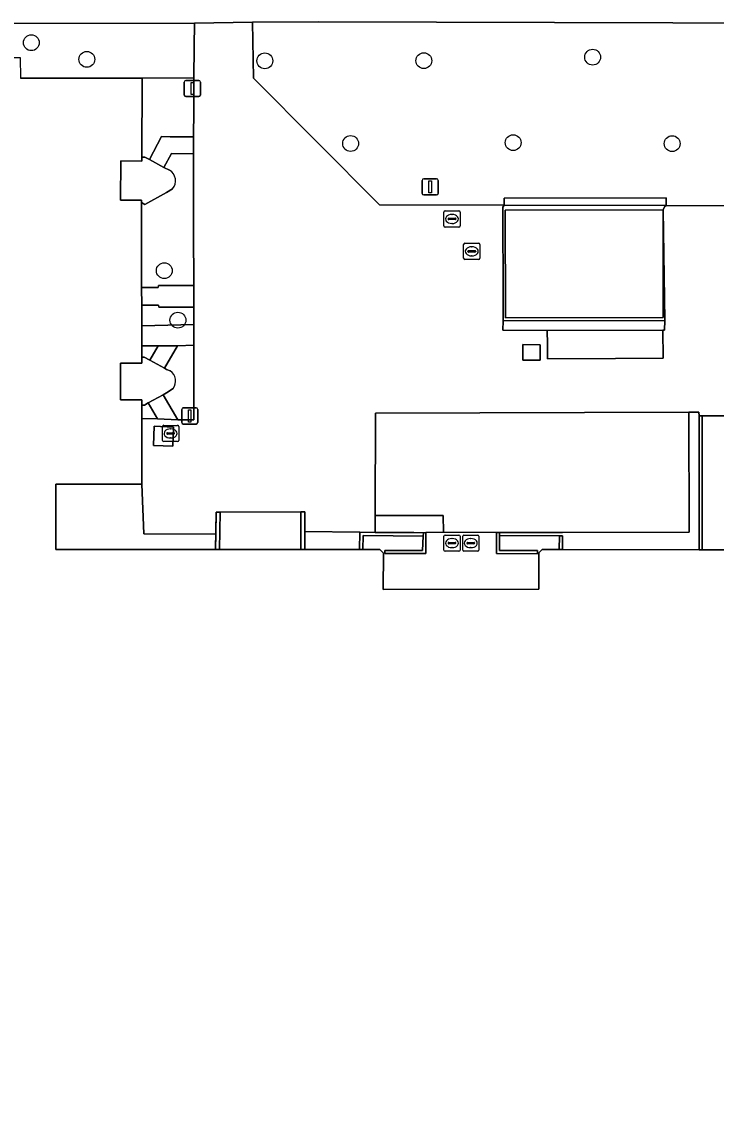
# Model space of a CAD drawing. Extents: x 161477 to 163040, y 383680 to 384871.
# Drawn here: x 162124.3 to 162167.1, y 384301.7 to 384369.3 of the extents above; entities that cross this region are included whole.
import ezdxf

# ---------------------------------------------------------------- set-up
doc = ezdxf.new("R2010")
doc.units = 0
for name, color, linetype in [('IMGEO_Boom', 7, 'Continuous'), ('IMGEO_Groenvoorziening', 7, 'Continuous'), ('IMGEO_Lage_trafo', 7, 'Continuous'), ('IMGEO_Lichtmast', 7, 'Continuous'), ('IMGEO_Muur', 7, 'Continuous'), ('IMGEO_Pand', 7, 'Continuous'), ('IMGEO_Rijbaan_lokaal_open', 7, 'Continuous'), ('IMGEO_Rioolput', 7, 'Continuous'), ('IMGEO_Terreindeel_gesloten', 7, 'Continuous'), ('IMGEO_Terreindeel_onvherhard', 7, 'Continuous'), ('IMGEO_Voetpad_gesloten', 7, 'Continuous'), ('IMGEO_Voetpad_halfverhard', 7, 'Continuous'), ('IMGEO_Voetpad_open', 7, 'Continuous')]:
    doc.layers.add(name, color=color, linetype=linetype)

msp = doc.modelspace()

# ---------------------------------------------------------------- linework, layer by layer
at = {"layer": 'IMGEO_Boom'}
for centre in [(162124.86, 384368.06), (162128.29, 384367.03), (162139.28, 384366.94), (162149.09, 384366.95), (162159.51, 384367.17), (162144.57, 384361.84), (162154.61, 384361.89), (162164.42, 384361.83), (162133.07, 384353.99), (162133.91, 384350.93)]:
    msp.add_circle(centre, 0.489, dxfattribs=at)
at = {"layer": 'IMGEO_Groenvoorziening'}
for points in [[(162134.918, 384367.797), (162134.938, 384369.262), (162122.291, 384369.238), (162121.082, 384369.243), (162111.398, 384369.223), (162112.308, 384365.868), (162119.075, 384365.875), (162119.07, 384367.135), (162121.137, 384367.139), (162122.141, 384367.14), (162124.182, 384367.144), (162124.189, 384365.862), (162131.696, 384365.862), (162134.891, 384365.885)], [(162208.559, 384369.277), (162193.151, 384369.247), (162178.992, 384369.245), (162164.465, 384369.281), (162142.569, 384369.344), (162138.506, 384369.337), (162138.574, 384365.872), (162146.362, 384358.049), (162154.043, 384358.033), (162154.042, 384358.455), (162164.043, 384358.479), (162164.044, 384358.013), (162208.56, 384357.944)], [(162134.891, 384365.885), (162131.696, 384365.862), (162131.678, 384361.004), (162131.868, 384361.003), (162132.154, 384360.845), (162132.899, 384362.263), (162133.442, 384362.258), (162134.879, 384362.25), (162134.888, 384363.873)], [(162134.894, 384351.737), (162132.731, 384351.729), (162132.706, 384351.865), (162131.673, 384351.861), (162131.674, 384350.577), (162134.899, 384350.659)], [(162163.842, 384350.324), (162156.711, 384350.298), (162156.72, 384349.443), (162156.731, 384348.545), (162160.922, 384348.57), (162163.862, 384348.587)], [(162132.687, 384349.354), (162131.675, 384349.357), (162131.675, 384348.644), (162131.836, 384348.651), (162132.179, 384348.462)], [(162132.074, 384345.82), (162131.849, 384345.695), (162131.689, 384345.691), (162131.688, 384344.869), (162132.658, 384344.833)], [(162165.446, 384345.252), (162146.099, 384345.189), (162146.084, 384338.884), (162148.474, 384338.881), (162150.29, 384338.868), (162150.296, 384337.838), (162153.575, 384337.834), (162153.771, 384337.834), (162157.657, 384337.825), (162165.462, 384337.837)]]:
    msp.add_lwpolyline(points, close=True, dxfattribs=at)
for points in [[(162134.878, 384356.471), (162134.867, 384361.21), (162133.522, 384361.214), (162133.051, 384360.348), (162133.396, 384360.186)], [(162133.576, 384359.047), (162133.208, 384358.818), (162131.864, 384358.079), (162131.668, 384358.187), (162131.668, 384358.078), (162131.672, 384352.952), (162132.692, 384352.955), (162132.716, 384353.062), (162134.886, 384353.07), (162134.878, 384356.471)], [(162133.615, 384346.72), (162133.213, 384346.456), (162132.992, 384346.333), (162133.91, 384344.786), (162134.894, 384344.773), (162134.891, 384346.815), (162134.89, 384349.382)], [(162134.89, 384349.382), (162133.892, 384349.35), (162133.084, 384347.967), (162133.216, 384347.895), (162133.438, 384347.796)]]:
    msp.add_lwpolyline(points, dxfattribs=at)
for centre, radius, start, end in [((162133.012, 384359.542), 0.75, 318.7606, 59.20015), ((162133.027, 384347.176), 0.744, 322.21479, 56.46799)]:
    msp.add_arc(centre, radius, start, end, dxfattribs=at)
at = {"layer": 'IMGEO_Lage_trafo'}
msp.add_lwpolyline([(162163.862, 384351.09), (162163.856, 384357.736), (162154.119, 384357.727), (162154.125, 384351.081)], close=True, dxfattribs=at)
at = {"layer": 'IMGEO_Lichtmast'}
for p, q in [((162134.305, 384364.83), (162134.305, 384365.63)), ((162134.305, 384365.63), (162134.305, 384364.83)), ((162134.405, 384365.73), (162135.195, 384365.73)), ((162135.195, 384365.73), (162134.405, 384365.73)), ((162135.295, 384365.63), (162135.295, 384364.83)), ((162135.295, 384364.83), (162135.295, 384365.63)), ((162135.195, 384364.73), (162134.405, 384364.73)), ((162134.405, 384364.73), (162135.195, 384364.73)), ((162148.985, 384358.76), (162148.985, 384359.56)), ((162148.985, 384359.56), (162148.985, 384358.76)), ((162149.085, 384359.66), (162149.875, 384359.66)), ((162149.875, 384359.66), (162149.085, 384359.66)), ((162149.975, 384359.56), (162149.975, 384358.76)), ((162149.975, 384358.76), (162149.975, 384359.56)), ((162149.875, 384358.66), (162149.085, 384358.66)), ((162149.085, 384358.66), (162149.875, 384358.66)), ((162134.245, 384345.52), (162135.035, 384345.52)), ((162135.035, 384345.52), (162134.245, 384345.52)), ((162134.145, 384344.62), (162134.145, 384345.42)), ((162134.145, 384345.42), (162134.145, 384344.62)), ((162135.135, 384345.42), (162135.135, 384344.62)), ((162135.135, 384344.62), (162135.135, 384345.42)), ((162135.035, 384344.52), (162134.245, 384344.52)), ((162134.245, 384344.52), (162135.035, 384344.52))]:
    msp.add_line(p, q, dxfattribs=at)
for points in [[(162134.725, 384365.605), (162134.875, 384365.605), (162134.875, 384364.855), (162134.725, 384364.855), (162134.725, 384365.605)], [(162149.405, 384359.535), (162149.555, 384359.535), (162149.555, 384358.785), (162149.405, 384358.785), (162149.405, 384359.535)], [(162134.565, 384345.395), (162134.715, 384345.395), (162134.715, 384344.645), (162134.565, 384344.645), (162134.565, 384345.395)]]:
    msp.add_lwpolyline(points, dxfattribs=at)
for centre, start, end in [((162134.405, 384365.63), 90, 180), ((162134.405, 384365.63), 90, 180), ((162135.195, 384365.63), 0, 90), ((162135.195, 384365.63), 360, 90), ((162134.405, 384364.83), 180, 270), ((162134.405, 384364.83), 180, 270), ((162135.195, 384364.83), 270, 0), ((162135.195, 384364.83), 270, 0), ((162149.085, 384359.56), 90, 180), ((162149.085, 384359.56), 90, 180), ((162149.875, 384359.56), 0, 90), ((162149.875, 384359.56), 360, 90), ((162149.085, 384358.76), 180, 270), ((162149.085, 384358.76), 180, 270), ((162149.875, 384358.76), 270, 0), ((162149.875, 384358.76), 270, 0), ((162134.245, 384345.42), 90, 180), ((162134.245, 384345.42), 90, 180), ((162135.035, 384345.42), 0, 90), ((162135.035, 384345.42), 360, 90), ((162134.245, 384344.62), 180, 270), ((162134.245, 384344.62), 180, 270), ((162135.035, 384344.62), 270, 0), ((162135.035, 384344.62), 270, 0)]:
    msp.add_arc(centre, 0.1, start, end, dxfattribs=at)
at = {"layer": 'IMGEO_Muur'}
for points in [[(162166.08, 384336.762), (162166.088, 384345.026)], [(162136.237, 384336.769), (162136.265, 384339.077)], [(162141.751, 384336.767), (162141.747, 384339.094)]]:
    msp.add_lwpolyline(points, dxfattribs=at)
for points in [[(162166.276, 384345.018), (162166.088, 384345.026), (162166.08, 384336.762), (162166.27, 384336.762)], [(162136.515, 384339.074), (162136.265, 384339.077), (162136.249, 384337.729), (162136.237, 384336.769), (162136.487, 384336.769)], [(162141.749, 384337.897), (162141.747, 384339.093), (162141.497, 384339.093), (162141.501, 384336.767), (162141.751, 384336.767)], [(162149.067, 384337.795), (162148.467, 384337.819), (162146.082, 384337.833), (162145.137, 384337.846), (162145.129, 384336.771), (162145.329, 384336.771), (162145.341, 384337.646), (162149.057, 384337.595)], [(162149.224, 384337.827), (162149.067, 384337.795), (162149.057, 384337.595), (162149.012, 384336.723), (162146.683, 384336.722), (162146.683, 384336.521), (162149.205, 384336.519)], [(162153.77, 384337.634), (162153.771, 384337.834), (162153.575, 384337.834), (162153.572, 384336.531), (162156.098, 384336.518), (162156.099, 384336.718), (162153.768, 384336.716)], [(162157.657, 384337.626), (162157.457, 384337.626), (162157.455, 384336.769), (162157.655, 384336.769)]]:
    msp.add_lwpolyline(points, close=True, dxfattribs=at)
at = {"layer": 'IMGEO_Pand'}
msp.add_lwpolyline([(162171.231, 384336.757), (162166.27, 384336.762), (162166.08, 384336.762), (162157.655, 384336.769), (162157.455, 384336.769), (162156.392, 384336.77), (162156.187, 384336.562), (162156.187, 384334.317), (162146.582, 384334.297), (162146.594, 384336.558), (162146.379, 384336.772), (162146.078, 384336.772), (162145.329, 384336.771), (162145.129, 384336.771), (162141.751, 384336.767), (162141.501, 384336.767), (162136.487, 384336.769), (162136.237, 384336.769), (162126.375, 384336.768), (162126.375, 384340.818), (162131.683, 384340.816), (162131.688, 384344.869), (162131.689, 384345.691), (162131.689, 384346.011), (162130.359, 384346.013), (162130.365, 384348.283), (162131.675, 384348.284), (162131.675, 384348.644), (162131.675, 384349.357), (162131.674, 384350.577), (162131.673, 384351.861), (162131.672, 384352.952), (162131.668, 384358.078), (162131.668, 384358.187), (162131.668, 384358.337), (162130.363, 384358.338), (162130.377, 384360.761), (162131.677, 384360.754), (162131.678, 384361.004), (162131.696, 384365.862), (162124.189, 384365.862)], dxfattribs=at)
at = {"layer": 'IMGEO_Rijbaan_lokaal_open'}
msp.add_lwpolyline([(162208.56, 384357.944), (162164.044, 384358.013), (162163.939, 384357.935), (162163.856, 384357.736), (162163.959, 384350.909), (162163.95, 384350.325), (162163.842, 384350.324), (162163.862, 384348.587), (162160.922, 384348.57), (162156.731, 384348.545), (162156.72, 384349.443), (162156.711, 384350.298), (162153.958, 384350.306), (162153.983, 384350.89), (162153.979, 384352.189), (162153.963, 384357.917), (162154.043, 384358.033), (162146.362, 384358.049), (162138.574, 384365.872), (162138.506, 384369.337), (162134.938, 384369.262), (162134.918, 384367.797), (162134.891, 384365.885), (162134.888, 384363.873), (162134.879, 384362.25), (162134.867, 384361.21), (162134.878, 384356.471), (162134.886, 384353.07), (162134.894, 384351.737), (162134.899, 384350.659), (162134.89, 384349.382), (162134.891, 384346.815), (162134.894, 384344.773), (162133.91, 384344.786), (162132.658, 384344.833), (162131.688, 384344.869), (162131.683, 384340.816), (162131.815, 384337.743), (162136.249, 384337.729), (162136.265, 384339.077), (162136.515, 384339.074), (162141.497, 384339.093), (162141.747, 384339.093), (162141.749, 384337.897), (162145.137, 384337.846), (162146.082, 384337.833), (162146.084, 384338.884), (162146.099, 384345.189), (162165.446, 384345.252), (162166.064, 384345.254), (162166.088, 384345.026), (162166.276, 384345.018), (162171.243, 384345.019)], dxfattribs=at)
for points in [[(162134.879, 384362.25), (162133.442, 384362.258), (162132.899, 384362.263), (162132.154, 384360.845), (162133.051, 384360.348), (162133.522, 384361.214), (162134.867, 384361.21)], [(162156.275, 384349.416), (162156.269, 384348.457), (162155.199, 384348.472), (162155.205, 384349.431)], [(162171.243, 384345.019), (162166.276, 384345.018), (162166.27, 384336.762), (162171.231, 384336.757)], [(162133.639, 384344.336), (162133.594, 384343.147), (162132.405, 384343.191), (162132.45, 384344.38)]]:
    msp.add_lwpolyline(points, close=True, dxfattribs=at)
at = {"layer": 'IMGEO_Rioolput'}
for p, q in [((162150.329, 384356.754), (162150.329, 384357.606)), ((162150.404, 384357.68), (162151.256, 384357.68)), ((162150.588, 384357.174), (162150.588, 384357.186)), ((162151.026, 384357.137), (162150.628, 384357.137)), ((162150.631, 384357.223), (162151.029, 384357.223)), ((162150.817, 384357.46), (162150.842, 384357.46)), ((162151.072, 384357.186), (162151.072, 384357.174)), ((162151.33, 384357.606), (162151.33, 384356.754)), ((162151.256, 384356.68), (162150.404, 384356.68)), ((162150.84, 384356.9), (162150.815, 384356.9)), ((162151.624, 384355.68), (162152.476, 384355.68)), ((162151.549, 384354.754), (162151.549, 384355.606)), ((162151.808, 384355.174), (162151.808, 384355.186)), ((162152.246, 384355.137), (162151.848, 384355.137)), ((162151.851, 384355.223), (162152.249, 384355.223)), ((162152.037, 384355.46), (162152.062, 384355.46)), ((162152.292, 384355.186), (162152.292, 384355.174)), ((162152.55, 384355.606), (162152.55, 384354.754)), ((162152.476, 384354.68), (162151.624, 384354.68)), ((162152.06, 384354.9), (162152.035, 384354.9)), ((162132.959, 384343.514), (162132.959, 384344.366)), ((162133.034, 384344.44), (162133.886, 384344.44)), ((162133.447, 384344.22), (162133.472, 384344.22)), ((162133.96, 384344.366), (162133.96, 384343.514)), ((162133.218, 384343.934), (162133.218, 384343.946)), ((162133.656, 384343.897), (162133.258, 384343.897)), ((162133.261, 384343.983), (162133.659, 384343.983)), ((162133.47, 384343.66), (162133.445, 384343.66)), ((162133.702, 384343.946), (162133.702, 384343.934)), ((162133.886, 384343.44), (162133.034, 384343.44)), ((162150.329, 384336.744), (162150.329, 384337.596)), ((162150.404, 384337.67), (162151.256, 384337.67)), ((162150.817, 384337.45), (162150.842, 384337.45)), ((162151.33, 384337.596), (162151.33, 384336.744)), ((162151.489, 384336.744), (162151.489, 384337.596)), ((162151.564, 384337.67), (162152.416, 384337.67)), ((162151.977, 384337.45), (162152.002, 384337.45)), ((162152.49, 384337.596), (162152.49, 384336.744)), ((162150.588, 384337.164), (162150.588, 384337.176)), ((162151.026, 384337.127), (162150.628, 384337.127)), ((162150.631, 384337.213), (162151.029, 384337.213)), ((162150.84, 384336.89), (162150.815, 384336.89)), ((162151.072, 384337.176), (162151.072, 384337.164)), ((162151.748, 384337.164), (162151.748, 384337.176)), ((162152.186, 384337.127), (162151.788, 384337.127)), ((162151.791, 384337.213), (162152.189, 384337.213)), ((162152, 384336.89), (162151.975, 384336.89)), ((162152.232, 384337.176), (162152.232, 384337.164)), ((162151.256, 384336.67), (162150.404, 384336.67)), ((162152.416, 384336.67), (162151.564, 384336.67))]:
    msp.add_line(p, q, dxfattribs=at)
for points in [[(162150.329, 384356.754), (162150.329, 384357.606)], [(162150.404, 384357.68), (162151.256, 384357.68)], [(162151.33, 384357.606), (162151.33, 384356.754)], [(162151.256, 384356.68), (162150.404, 384356.68)], [(162151.624, 384355.68), (162152.476, 384355.68)], [(162151.549, 384354.754), (162151.549, 384355.606)], [(162152.55, 384355.606), (162152.55, 384354.754)], [(162152.476, 384354.68), (162151.624, 384354.68)], [(162132.959, 384343.514), (162132.959, 384344.366)], [(162133.034, 384344.44), (162133.886, 384344.44)], [(162133.96, 384344.366), (162133.96, 384343.514)], [(162133.886, 384343.44), (162133.034, 384343.44)], [(162150.329, 384336.744), (162150.329, 384337.596)], [(162150.404, 384337.67), (162151.256, 384337.67)], [(162151.33, 384337.596), (162151.33, 384336.744)], [(162151.489, 384336.744), (162151.489, 384337.596)], [(162151.564, 384337.67), (162152.416, 384337.67)], [(162152.49, 384337.596), (162152.49, 384336.744)], [(162151.256, 384336.67), (162150.404, 384336.67)], [(162152.416, 384336.67), (162151.564, 384336.67)]]:
    msp.add_lwpolyline(points, dxfattribs=at)
for centre, radius, start, end in [((162150.406, 384357.604), 0.0765, 91.55205, 178.44795), ((162150.406, 384357.604), 0.0765, 91.55205, 178.44795), ((162150.628, 384357.183), 0.0403, 85.87752, 175.75265), ((162150.625, 384357.173), 0.0366, 178.93798, 274.71019), ((162151.029, 384357.18), 0.043, 264.86636, 352.45326), ((162151.033, 384357.185), 0.0386, 1.73085, 96.63898), ((162151.254, 384357.604), 0.0765, 1.55205, 88.44795), ((162151.254, 384357.604), 0.0765, 1.55205, 88.44795), ((162150.406, 384356.756), 0.0765, 181.55205, 268.44795), ((162150.406, 384356.756), 0.0765, 181.55205, 268.44795), ((162151.254, 384356.756), 0.0765, 271.55205, 358.44795), ((162151.254, 384356.756), 0.0765, 271.55205, 358.44795), ((162151.626, 384355.604), 0.0765, 91.55205, 178.44795), ((162151.626, 384355.604), 0.0765, 91.55205, 178.44795), ((162152.474, 384355.604), 0.0765, 1.55205, 88.44795), ((162152.474, 384355.604), 0.0765, 1.55205, 88.44795), ((162151.848, 384355.183), 0.0403, 85.87752, 175.75265), ((162151.845, 384355.173), 0.0366, 178.93798, 274.71019), ((162152.249, 384355.18), 0.043, 264.86636, 352.45326), ((162152.253, 384355.185), 0.0386, 1.73085, 96.63898), ((162151.626, 384354.756), 0.0765, 181.55205, 268.44795), ((162151.626, 384354.756), 0.0765, 181.55205, 268.44795), ((162152.474, 384354.756), 0.0765, 271.55205, 358.44795), ((162152.474, 384354.756), 0.0765, 271.55205, 358.44795), ((162133.036, 384344.364), 0.0765, 91.55205, 178.44795), ((162133.036, 384344.364), 0.0765, 91.55205, 178.44795), ((162133.884, 384344.364), 0.0765, 1.55205, 88.44795), ((162133.884, 384344.364), 0.0765, 1.55205, 88.44795), ((162133.036, 384343.516), 0.0765, 181.55205, 268.44795), ((162133.036, 384343.516), 0.0765, 181.55205, 268.44795), ((162133.258, 384343.943), 0.0403, 85.87752, 175.75265), ((162133.255, 384343.933), 0.0366, 178.93798, 274.71019), ((162133.659, 384343.94), 0.043, 264.86636, 352.45326), ((162133.663, 384343.945), 0.0386, 1.73085, 96.63898), ((162133.884, 384343.516), 0.0765, 271.55205, 358.44795), ((162133.884, 384343.516), 0.0765, 271.55205, 358.44795), ((162150.406, 384337.594), 0.0765, 91.55205, 178.44795), ((162150.406, 384337.594), 0.0765, 91.55205, 178.44795), ((162151.254, 384337.594), 0.0765, 1.55205, 88.44795), ((162151.254, 384337.594), 0.0765, 1.55205, 88.44795), ((162151.566, 384337.594), 0.0765, 91.55205, 178.44795), ((162151.566, 384337.594), 0.0765, 91.55205, 178.44795), ((162152.414, 384337.594), 0.0765, 1.55205, 88.44795), ((162152.414, 384337.594), 0.0765, 1.55205, 88.44795), ((162150.406, 384336.746), 0.0765, 181.55205, 268.44795), ((162150.406, 384336.746), 0.0765, 181.55205, 268.44795), ((162150.628, 384337.173), 0.0403, 85.87752, 175.75265), ((162150.625, 384337.163), 0.0366, 178.93798, 274.71019), ((162151.029, 384337.17), 0.043, 264.86636, 352.45326), ((162151.033, 384337.175), 0.0386, 1.73085, 96.63898), ((162151.254, 384336.746), 0.0765, 271.55205, 358.44795), ((162151.254, 384336.746), 0.0765, 271.55205, 358.44795), ((162151.566, 384336.746), 0.0765, 181.55205, 268.44795), ((162151.566, 384336.746), 0.0765, 181.55205, 268.44795), ((162151.788, 384337.173), 0.0403, 85.87752, 175.75265), ((162151.785, 384337.163), 0.0366, 178.93798, 274.71019), ((162152.189, 384337.17), 0.043, 264.86636, 352.45326), ((162152.193, 384337.175), 0.0386, 1.73085, 96.63898), ((162152.414, 384336.746), 0.0765, 271.55205, 358.44795), ((162152.414, 384336.746), 0.0765, 271.55205, 358.44795)]:
    msp.add_arc(centre, radius, start, end, dxfattribs=at)
for centre, major_axis, ratio, start_param, end_param in [((162150.816, 384357.18), (-0.387, 0.002), 0.722429, 4.712389, 7.853982), ((162150.841, 384357.18), (-0.39, 0.002), 0.717154, 1.570796, 4.712389), ((162152.036, 384355.18), (-0.387, 0.002), 0.722429, 4.712389, 7.853982), ((162152.061, 384355.18), (-0.39, 0.002), 0.717154, 1.570796, 4.712389), ((162133.446, 384343.94), (-0.387, 0.002), 0.722429, 4.712389, 7.853982), ((162133.471, 384343.94), (-0.39, 0.002), 0.717154, 1.570796, 4.712389), ((162150.816, 384337.17), (-0.387, 0.002), 0.722429, 4.712389, 7.853982), ((162150.841, 384337.17), (-0.39, 0.002), 0.717154, 1.570796, 4.712389), ((162151.976, 384337.17), (-0.387, 0.002), 0.722429, 4.712389, 7.853982), ((162152.001, 384337.17), (-0.39, 0.002), 0.717154, 1.570796, 4.712389)]:
    msp.add_ellipse(centre, major_axis=major_axis, ratio=ratio, start_param=start_param, end_param=end_param, dxfattribs=at)
at = {"layer": 'IMGEO_Terreindeel_gesloten'}
for points in [[(162133.396, 384360.186), (162133.051, 384360.348), (162132.154, 384360.845), (162131.868, 384361.003), (162131.678, 384361.004), (162131.677, 384360.754), (162130.377, 384360.761), (162130.363, 384358.338), (162131.668, 384358.337), (162131.668, 384358.187), (162131.864, 384358.079), (162133.208, 384358.818), (162133.576, 384359.047)], [(162133.438, 384347.796), (162133.216, 384347.895), (162133.084, 384347.967), (162132.179, 384348.462), (162131.836, 384348.651), (162131.675, 384348.644), (162131.675, 384348.284), (162130.365, 384348.283), (162130.359, 384346.013), (162131.689, 384346.011), (162131.689, 384345.691), (162131.849, 384345.695), (162132.074, 384345.82), (162132.992, 384346.333), (162133.213, 384346.456), (162133.615, 384346.72)]]:
    msp.add_lwpolyline(points, dxfattribs=at)
for centre, radius, start, end in [((162133.012, 384359.542), 0.75, 318.7606, 59.20015), ((162133.027, 384347.176), 0.744, 322.21479, 56.46799)]:
    msp.add_arc(centre, radius, start, end, dxfattribs=at)
at = {"layer": 'IMGEO_Terreindeel_onvherhard'}
msp.add_lwpolyline([(162131.683, 384340.816), (162126.375, 384340.818), (162126.375, 384336.768), (162136.237, 384336.769), (162136.249, 384337.729), (162131.815, 384337.743)], close=True, dxfattribs=at)
at = {"layer": 'IMGEO_Voetpad_gesloten'}
for points in [[(162133.892, 384349.35), (162132.687, 384349.354), (162132.179, 384348.462), (162133.084, 384347.967)], [(162156.275, 384349.416), (162155.205, 384349.431), (162155.199, 384348.472), (162156.269, 384348.457)], [(162133.639, 384344.336), (162132.45, 384344.38), (162132.405, 384343.191), (162133.594, 384343.147)], [(162141.497, 384339.093), (162136.515, 384339.074), (162136.487, 384336.769), (162141.501, 384336.767)], [(162145.137, 384337.846), (162141.749, 384337.897), (162141.751, 384336.767), (162145.129, 384336.771)]]:
    msp.add_lwpolyline(points, close=True, dxfattribs=at)
at = {"layer": 'IMGEO_Voetpad_halfverhard'}
for points in [[(162154.043, 384358.033), (162164.044, 384358.013), (162164.043, 384358.479), (162154.042, 384358.455)], [(162163.959, 384350.909), (162153.983, 384350.89), (162153.958, 384350.306), (162156.711, 384350.298), (162163.842, 384350.324), (162163.95, 384350.325)]]:
    msp.add_lwpolyline(points, close=True, dxfattribs=at)
at = {"layer": 'IMGEO_Voetpad_open'}
msp.add_lwpolyline([(162122.291, 384369.238), (162134.938, 384369.262), (162138.506, 384369.337), (162142.569, 384369.344), (162164.465, 384369.281), (162178.992, 384369.245), (162193.151, 384369.247), (162208.559, 384369.277), (162208.56, 384357.944), (162208.545, 384352.686), (162208.548, 384348.12), (162208.062, 384348.108), (162208.05, 384347.113), (162208.538, 384347.113), (162208.529, 384333.286), (162207.115, 384333.274), (162206.273, 384333.277), (162206.272, 384331.517), (162207.263, 384331.508), (162207.241, 384329.041), (162207.126, 384329.042), (162207.163, 384304.212), (162207.167, 384301.738), (162210.344, 384301.738)], dxfattribs=at)
for points in [[(162163.856, 384357.736), (162163.939, 384357.935), (162164.044, 384358.013), (162154.043, 384358.033), (162153.963, 384357.917), (162153.979, 384352.189), (162153.983, 384350.89), (162163.959, 384350.909)], [(162163.856, 384357.736), (162163.862, 384351.09), (162154.125, 384351.081), (162154.119, 384357.727)], [(162134.886, 384353.07), (162132.716, 384353.062), (162132.692, 384352.955), (162131.672, 384352.952), (162131.673, 384351.861), (162132.706, 384351.865), (162132.731, 384351.729), (162134.894, 384351.737)], [(162134.899, 384350.659), (162131.674, 384350.577), (162131.675, 384349.357), (162132.687, 384349.354), (162133.892, 384349.35), (162134.89, 384349.382)], [(162132.992, 384346.333), (162132.074, 384345.82), (162132.658, 384344.833), (162133.91, 384344.786)], [(162166.088, 384345.026), (162166.064, 384345.254), (162165.446, 384345.252), (162165.462, 384337.837), (162157.657, 384337.825), (162153.771, 384337.834), (162153.77, 384337.634), (162157.457, 384337.626), (162157.657, 384337.626), (162157.655, 384336.769), (162166.08, 384336.762)], [(162148.474, 384338.881), (162146.084, 384338.884), (162146.082, 384337.833), (162148.467, 384337.819), (162149.067, 384337.795), (162149.224, 384337.827), (162150.296, 384337.838), (162150.29, 384338.868)], [(162156.187, 384336.562), (162156.392, 384336.77), (162157.455, 384336.769), (162157.457, 384337.626), (162153.77, 384337.634), (162153.768, 384336.716), (162156.099, 384336.718), (162156.098, 384336.518), (162153.572, 384336.531), (162153.575, 384337.834), (162150.296, 384337.838), (162149.224, 384337.827), (162149.205, 384336.519), (162146.683, 384336.521), (162146.683, 384336.722), (162149.012, 384336.723), (162149.057, 384337.595), (162145.341, 384337.646), (162145.329, 384336.771), (162146.078, 384336.772), (162146.379, 384336.772), (162146.594, 384336.558), (162146.582, 384334.297), (162156.187, 384334.317)]]:
    msp.add_lwpolyline(points, close=True, dxfattribs=at)

doc.saveas('drawing.dxf')
